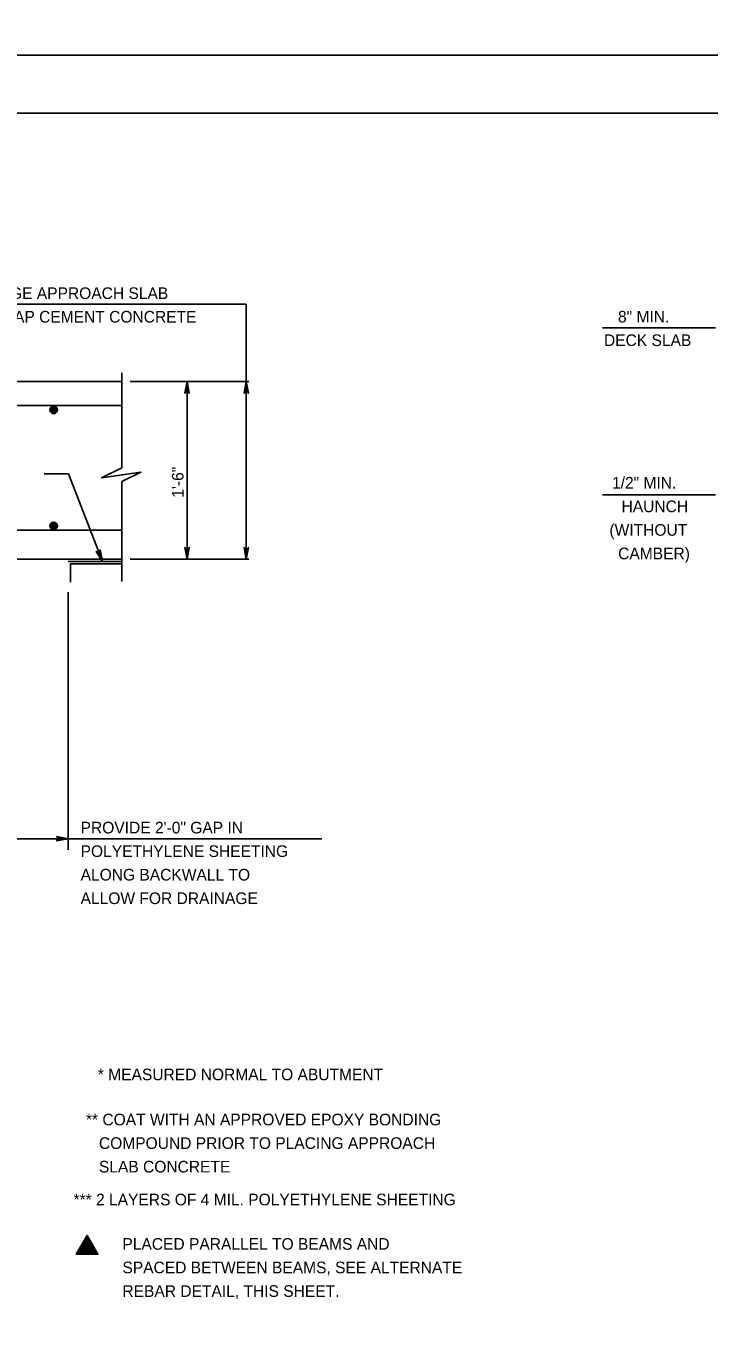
# Model space of a CAD drawing. Extents: x 636530 to 644067, y 294168 to 299122.
# Drawn here: x 638483.2 to 638659.3, y 295623.9 to 295958 of the extents above; entities that cross this region are included whole.
import ezdxf

# ---------------------------------------------------------------- set-up
doc = ezdxf.new("R2010")
doc.units = 0
doc.layers.add('1', color=7, linetype='Continuous')
doc.layers.add('PLT-BNDY', color=7, linetype='Continuous')

msp = doc.modelspace()

# ---------------------------------------------------------------- linework, layer by layer
at = {"layer": '1'}
for p, q in [((638991.78, 295935.48), (638205.78, 295935.48)), ((638462.54, 295886.23), (638539.97, 295886.23)), ((638539.97, 295820.58), (638539.97, 295886.23)), ((638631.83, 295880.15), (638661, 295880.15)), ((638359.2, 295866.3), (638507.86, 295866.3)), ((638507.86, 295868.56), (638507.86, 295844.08)), ((638510.07, 295866.3), (638540.65, 295866.3)), ((638524.73, 295820.58), (638524.73, 295866.3)), ((638456.36, 295860.18), (638507.86, 295860.18)), ((638494.14, 295842.56), (638487.91, 295842.56)), ((638502.88, 295819.94), (638494.14, 295842.56)), ((638507.86, 295840.56), (638507.86, 295814.82)), ((638631.83, 295837.15), (638661, 295837.15)), ((638456.36, 295827.97), (638507.86, 295827.97)), ((638358.52, 295820.58), (638507.86, 295820.58)), ((638494.05, 295819.94), (638507.86, 295819.94)), ((638494.68, 295814.63), (638494.68, 295819.31)), ((638494.68, 295819.31), (638507.86, 295819.31)), ((638510.07, 295820.58), (638540.65, 295820.58)), ((638494.05, 295811.99), (638494.05, 295745.65)), ((638432.69, 295748.48), (638494.05, 295748.48)), ((638494.05, 295748.48), (638559.45, 295748.48)), ((638498.92, 295643.01), (638498.92, 295643.01))]:
    msp.add_line(p, q, dxfattribs=at)
for points in [[(638524.73, 295866.3), (638525.29, 295863.31), (638525.13, 295863.54), (638524.93, 295863.66), (638524.73, 295863.7), (638524.53, 295863.66), (638524.33, 295863.54), (638524.17, 295863.31), (638524.73, 295866.3), (638524.33, 295863.54), (638524.53, 295863.66), (638524.73, 295866.3), (638524.73, 295863.7), (638524.93, 295863.66), (638524.73, 295866.3), (638525.13, 295863.54)], [(638539.97, 295866.3), (638540.53, 295863.31), (638540.37, 295863.54), (638540.17, 295863.66), (638539.97, 295863.7), (638539.77, 295863.66), (638539.57, 295863.54), (638539.41, 295863.31), (638539.97, 295866.3), (638539.57, 295863.54), (638539.77, 295863.66), (638539.97, 295866.3), (638539.97, 295863.7), (638540.17, 295863.66), (638539.97, 295866.3), (638540.37, 295863.54)], [(638507.86, 295844.08), (638502.68, 295841.54), (638512.83, 295842.92), (638507.86, 295840.56)], [(638502.88, 295819.94), (638502.32, 295822.92), (638502.29, 295822.79), (638502.26, 295822.65), (638502.19, 295822.56), (638502.11, 295822.47), (638502.03, 295822.42), (638501.94, 295822.37), (638501.84, 295822.35), (638501.74, 295822.33), (638501.63, 295822.34), (638501.51, 295822.36), (638501.4, 295822.44), (638501.28, 295822.52), (638502.88, 295819.94), (638501.4, 295822.44), (638501.51, 295822.36), (638502.88, 295819.94), (638501.63, 295822.34), (638501.74, 295822.33), (638502.88, 295819.94), (638501.84, 295822.35), (638501.94, 295822.37), (638502.88, 295819.94), (638502.03, 295822.42), (638502.11, 295822.47), (638502.88, 295819.94), (638502.19, 295822.56), (638502.26, 295822.65), (638502.88, 295819.94), (638502.29, 295822.79)], [(638524.73, 295820.58), (638524.17, 295823.56), (638524.33, 295823.33), (638524.53, 295823.21), (638524.73, 295823.18), (638524.93, 295823.21), (638525.13, 295823.33), (638525.29, 295823.56), (638524.73, 295820.58), (638525.13, 295823.33), (638524.93, 295823.21), (638524.73, 295820.58), (638524.73, 295823.18), (638524.53, 295823.21), (638524.73, 295820.58), (638524.33, 295823.33)], [(638539.97, 295820.58), (638539.41, 295823.56), (638539.57, 295823.33), (638539.77, 295823.21), (638539.97, 295823.18), (638540.17, 295823.21), (638540.37, 295823.33), (638540.53, 295823.56), (638539.97, 295820.58), (638540.37, 295823.33), (638540.17, 295823.21), (638539.97, 295820.58), (638539.97, 295823.18), (638539.77, 295823.21), (638539.97, 295820.58), (638539.57, 295823.33)], [(638494.05, 295748.48), (638491.07, 295749.04), (638491.18, 295748.96), (638491.3, 295748.88), (638491.35, 295748.78), (638491.41, 295748.68), (638491.43, 295748.58), (638491.45, 295748.48), (638491.43, 295748.38), (638491.41, 295748.28), (638491.35, 295748.18), (638491.3, 295748.08), (638491.18, 295748), (638491.07, 295747.92), (638494.05, 295748.48), (638491.18, 295748), (638491.3, 295748.08), (638494.05, 295748.48), (638491.35, 295748.18), (638491.41, 295748.28), (638494.05, 295748.48), (638491.43, 295748.38), (638491.45, 295748.48), (638494.05, 295748.48), (638491.43, 295748.58), (638491.41, 295748.68), (638494.05, 295748.48), (638491.35, 295748.78), (638491.3, 295748.88), (638494.05, 295748.48), (638491.18, 295748.96)], [(638496.13, 295641.4), (638501.71, 295641.4), (638498.92, 295646.23), (638496.13, 295641.4)], [(638496.13, 295641.4), (638498.92, 295646.23), (638501.71, 295641.4), (638496.13, 295641.4), (638498.91, 295646.09), (638501.62, 295641.47), (638496.24, 295641.46), (638498.93, 295645.95), (638501.51, 295641.54), (638496.37, 295641.52), (638498.93, 295645.8), (638501.39, 295641.63), (638496.49, 295641.59), (638498.93, 295645.66), (638501.27, 295641.69), (638496.63, 295641.68), (638498.93, 295645.49), (638501.13, 295641.76), (638496.78, 295641.76), (638498.93, 295645.32), (638501, 295641.84), (638496.91, 295641.83), (638498.92, 295645.15), (638500.86, 295641.93), (638497.04, 295641.91), (638498.92, 295644.99), (638500.71, 295642.01), (638497.18, 295641.99), (638498.94, 295644.83), (638500.54, 295642.09), (638497.32, 295642.07), (638498.94, 295644.67), (638500.37, 295642.2), (638497.47, 295642.15), (638498.94, 295644.49), (638500.23, 295642.3), (638497.61, 295642.23), (638498.93, 295644.32), (638500.08, 295642.38), (638497.78, 295642.31), (638498.94, 295644.16), (638499.94, 295642.46), (638497.94, 295642.39), (638498.93, 295643.98), (638499.78, 295642.55), (638498.12, 295642.48), (638498.93, 295643.82), (638499.61, 295642.64), (638498.25, 295642.56), (638498.93, 295643.65), (638499.45, 295642.73), (638498.41, 295642.63), (638498.93, 295643.5), (638499.32, 295642.78), (638498.54, 295642.71), (638498.93, 295643.34), (638499.2, 295642.86), (638498.67, 295642.78), (638498.93, 295643.18), (638499.09, 295642.91), (638498.81, 295642.88), (638498.93, 295643.01), (638501.7, 295641.42), (638498.93, 295643.01), (638498.93, 295646.2), (638498.93, 295643), (638496.14, 295641.41)]]:
    msp.add_lwpolyline(points, dxfattribs=at)
for centre, radius in [((638490.32, 295859), 0.952), ((638490.32, 295859), 0.714), ((638490.32, 295859), 0.476), ((638490.32, 295859), 0.238), ((638490.32, 295829.15), 0.952), ((638490.32, 295829.15), 0.714), ((638490.32, 295829.15), 0.476), ((638490.32, 295829.15), 0.238)]:
    msp.add_circle(centre, radius, dxfattribs=at)
at = {"layer": 'PLT-BNDY'}
for points in [[(638165.78, 296544.48), (639006.78, 296544.48), (639006.78, 295950.48), (638165.78, 295950.48)], [(638165.78, 295950.48), (639006.78, 295950.48), (639006.78, 295356.48), (638165.78, 295356.48)]]:
    msp.add_lwpolyline(points, close=True, dxfattribs=at)

# ---------------------------------------------------------------- texts
at = {"layer": '1'}
for s, p in [('BRIDGE APPROACH SLAB', (638469.48, 295887.59)), ('CLASS AAAP CEMENT CONCRETE', (638460.49, 295881.52)), ('PROVIDE 2\'-0" GAP IN', (638497.27, 295749.85)), ('POLYETHYLENE SHEETING', (638497.27, 295743.78)), ('ALONG BACKWALL TO', (638497.27, 295737.71)), ('ALLOW FOR DRAINAGE', (638497.27, 295731.64))]:
    msp.add_text(s, height=3, dxfattribs=at).set_placement(p)
for s, rotation, p in [('8" MIN.', 360, (638635.82, 295881.54)), ('DECK SLAB', 360, (638632.21, 295875.47)), ('1\'-6"', 90, (638523.81, 295836.38)), ('1/2" MIN.', 360, (638634.28, 295838.72)), ('HAUNCH', 360, (638636.74, 295832.65)), ('(WITHOUT', 360, (638633.62, 295826.58)), ('CAMBER)', 360, (638635.87, 295820.51)), ('* MEASURED NORMAL TO ABUTMENT', 360, (638501.71, 295686.23)), ('** COAT WITH AN APPROVED EPOXY BONDING', 360, (638498.65, 295674.61)), ('   COMPOUND PRIOR TO PLACING APPROACH', 360, (638498.65, 295668.53)), ('   SLAB CONCRETE', 360, (638498.65, 295662.46)), ('*** 2 LAYERS OF 4 MIL. POLYETHYLENE SHEETING', 360, (638495.45, 295653.99)), ('PLACED PARALLEL TO BEAMS AND', 360, (638508.05, 295642.55)), ('SPACED BETWEEN BEAMS, SEE ALTERNATE', 360, (638508.05, 295636.48)), ('REBAR DETAIL, THIS SHEET.', 360, (638508.05, 295630.4))]:
    msp.add_text(s, height=3, rotation=rotation, dxfattribs=at).set_placement(p)

doc.saveas('drawing.dxf')
